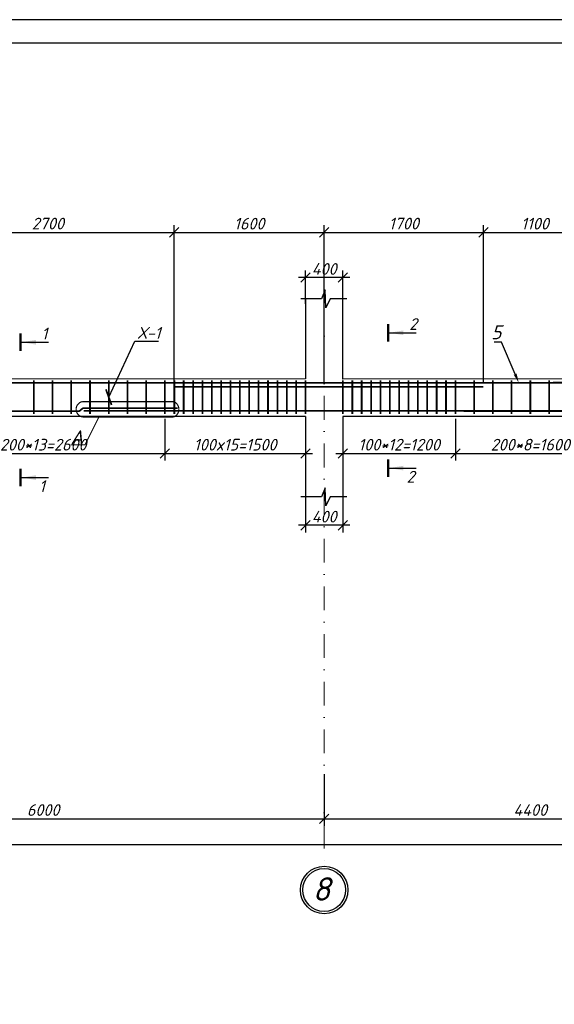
# Model space of a CAD drawing. Header units: millimetres. Extents: x -33345 to 4712671, y -3392 to 121473.
# Tile 550 of 656: x 2773628 to 2785042, y 65501 to 86501. Entities that reach past the tile are written whole.
import ezdxf
from ezdxf import colors
from ezdxf.entities.mleader import LeaderData, LeaderLine
from ezdxf.math import Vec2, Vec3

# ---------------------------------------------------------------- set-up
doc = ezdxf.new("R2010")
doc.units = ezdxf.units.MM
doc.linetypes.add('DASHDOTX2', pattern=[50.8, 25.4, -12.7, 0, -12.7])
doc.layers.add('0.25', color=7, linetype='Continuous', lineweight=25)
doc.layers.add('Лист', color=7, linetype='Continuous')
doc.styles.add('_text', font='isocpeui.ttf')
doc.styles.add('Arch-Dim', font='isocpeui.ttf', dxfattribs={"height": 200})
doc.styles.add('GOST 2.304', font='isocpeui.ttf')
doc.styles.add('Тохир', font='isocpeui.ttf', dxfattribs={"oblique": 2, "height": 250})
doc.dimstyles.new('Islom 94', dxfattribs={"dimtxt": 250, "dimasz": 200, "dimexe": 150, "dimexo": 100, "dimgap": 60, "dimtad": 1, "dimdec": 0, "dimtxsty": '_text', "dimblk": 'OBLIQUE', "dimcen": 0, "dimdle": 150, "dimadec": 0, "dimazin": 0, "dimtfac": 1, "dimtdec": 0, "dimtmove": 0, "dimatfit": 3, "dimfxl": 1, "dimarcsym": 0})

# ---------------------------------------------------------------- blocks, each defined once
blk = doc.blocks.new('*U327')
at = {"layer": '0.25', "color": 5, "linetype": 'Continuous', "lineweight": 25, "ltscale": 100}
blk.add_lwpolyline([(-125914, 0), (0, 0), (0, 42000), (-125914, 42000), (-125914, 0)], dxfattribs=at)
at = {"layer": '0.25', "color": 7, "linetype": 'Continuous', "lineweight": 30, "ltscale": 100}
blk.add_lwpolyline([(-123914, 500), (-500, 500), (-500, 41500), (-123914, 41500), (-123914, 500)], dxfattribs=at)
blk = doc.blocks.new('_Oblique')
at = {"color": 0, "linetype": 'ByBlock', "lineweight": -2}
blk.add_line((-0.5, -0.5), (0.5, 0.5), dxfattribs=at)
blk = doc.blocks.new('*D1349')
at = {"color": 0, "lineweight": -2, "ltscale": 10, "transparency": 16777216}
for p, q in [((2779729, 76322), (2779729, 75567)), ((2780529, 76322), (2780529, 75567)), ((2780679, 75717), (2779579, 75717))]:
    blk.add_line(p, q, dxfattribs=at)
at = {"layer": 'Defpoints', "color": 0, "ltscale": 10, "transparency": 16777216}
for p in [(2779729, 76422), (2780529, 76422), (2779729, 75717)]:
    blk.add_point(p, dxfattribs=at)
at = {"color": 0, "lineweight": -2, "ltscale": 10, "transparency": 16777216, "xscale": 200, "yscale": 200, "zscale": 200, "rotation": 180}
blk.add_blockref('_Oblique', (2779729, 75717), dxfattribs=at)
at = {"color": 0, "lineweight": -2, "ltscale": 10, "transparency": 16777216, "xscale": 200, "yscale": 200, "zscale": 200}
blk.add_blockref('_Oblique', (2780529, 75717), dxfattribs=at)
at = {"color": 0, "ltscale": 10, "transparency": 16777216, "insert": (2780129, 75902), "char_height": 250, "attachment_point": 5, "style": '_text'}
blk.add_mtext('400', dxfattribs=at)
blk = doc.blocks.new('*D1350')
at = {"color": 0, "lineweight": -2, "ltscale": 10, "transparency": 16777216}
for p, q in [((2779729, 80439), (2779729, 81150)), ((2780529, 80439), (2780529, 81150)), ((2780679, 81000), (2779579, 81000))]:
    blk.add_line(p, q, dxfattribs=at)
at = {"layer": 'Defpoints', "color": 0, "ltscale": 10, "transparency": 16777216}
for p in [(2779729, 81000), (2779729, 80339), (2780529, 80339)]:
    blk.add_point(p, dxfattribs=at)
at = {"color": 0, "lineweight": -2, "ltscale": 10, "transparency": 16777216, "xscale": 200, "yscale": 200, "zscale": 200, "rotation": 180}
blk.add_blockref('_Oblique', (2779729, 81000), dxfattribs=at)
at = {"color": 0, "lineweight": -2, "ltscale": 10, "transparency": 16777216, "xscale": 200, "yscale": 200, "zscale": 200}
blk.add_blockref('_Oblique', (2780529, 81000), dxfattribs=at)
at = {"color": 0, "ltscale": 10, "transparency": 16777216, "insert": (2780129, 81185), "char_height": 250, "attachment_point": 5, "style": '_text'}
blk.add_mtext('400', dxfattribs=at)
blk = doc.blocks.new('*D2859')
at = {"color": 0, "lineweight": -2, "ltscale": 10, "transparency": 16777216}
for p, q in [((2812929, 77052), (2812929, 68756)), ((2694129, 74194), (2694129, 68756)), ((2813079, 68906), (2693979, 68906))]:
    blk.add_line(p, q, dxfattribs=at)
at = {"layer": 'Defpoints', "color": 0, "ltscale": 10, "transparency": 16777216}
for p in [(2812929, 77152), (2694129, 74294, 1359241), (2694129, 68906)]:
    blk.add_point(p, dxfattribs=at)
at = {"color": 0, "lineweight": -2, "ltscale": 10, "transparency": 16777216, "xscale": 200, "yscale": 200, "zscale": 200, "rotation": 180}
blk.add_blockref('_Oblique', (2694129, 68906), dxfattribs=at)
at = {"color": 0, "lineweight": -2, "ltscale": 10, "transparency": 16777216, "xscale": 200, "yscale": 200, "zscale": 200}
blk.add_blockref('_Oblique', (2812929, 68906), dxfattribs=at)
at = {"color": 0, "ltscale": 10, "transparency": 16777216, "insert": (2753529, 69091), "char_height": 250, "attachment_point": 5, "style": '_text'}
blk.add_mtext('59400', dxfattribs=at)
blk = doc.blocks.new('*D1460')
at = {"color": 0, "lineweight": -2, "ltscale": 10, "transparency": 16777216}
for p, q in [((2776729, 77991), (2776729, 77102)), ((2779729, 77759), (2779729, 77102)), ((2776579, 77252), (2779879, 77252))]:
    blk.add_line(p, q, dxfattribs=at)
at = {"layer": 'Defpoints', "color": 0, "ltscale": 10, "transparency": 16777216}
for p in [(2776729, 78091), (2779729, 77859), (2779729, 77252)]:
    blk.add_point(p, dxfattribs=at)
at = {"color": 0, "lineweight": -2, "ltscale": 10, "transparency": 16777216, "xscale": 200, "yscale": 200, "zscale": 200, "rotation": 180}
blk.add_blockref('_Oblique', (2776729, 77252), dxfattribs=at)
at = {"color": 0, "lineweight": -2, "ltscale": 10, "transparency": 16777216, "xscale": 200, "yscale": 200, "zscale": 200}
blk.add_blockref('_Oblique', (2779729, 77252), dxfattribs=at)
at = {"color": 0, "ltscale": 10, "transparency": 16777216, "insert": (2778229, 77437), "char_height": 250, "attachment_point": 5, "style": '_text'}
blk.add_mtext('100x15=1500', dxfattribs=at)
blk = doc.blocks.new('*D1461')
at = {"color": 0, "lineweight": -2, "ltscale": 10, "transparency": 16777216}
for p, q in [((2771529, 77877), (2771529, 77102)), ((2776729, 77877), (2776729, 77102)), ((2771379, 77252), (2776879, 77252))]:
    blk.add_line(p, q, dxfattribs=at)
at = {"layer": 'Defpoints', "color": 0, "ltscale": 10, "transparency": 16777216}
for p in [(2771529, 77977, 1359241), (2776729, 77977, 1359241), (2776729, 77252)]:
    blk.add_point(p, dxfattribs=at)
at = {"color": 0, "lineweight": -2, "ltscale": 10, "transparency": 16777216, "xscale": 200, "yscale": 200, "zscale": 200, "rotation": 180}
blk.add_blockref('_Oblique', (2771529, 77252), dxfattribs=at)
at = {"color": 0, "lineweight": -2, "ltscale": 10, "transparency": 16777216, "xscale": 200, "yscale": 200, "zscale": 200}
blk.add_blockref('_Oblique', (2776729, 77252), dxfattribs=at)
at = {"color": 0, "ltscale": 10, "transparency": 16777216, "insert": (2774129, 77437), "char_height": 250, "attachment_point": 5, "style": '_text'}
blk.add_mtext('200*13=2600', dxfattribs=at)
blk = doc.blocks.new('*D2911')
at = {"color": 0, "lineweight": -2, "ltscale": 10, "transparency": 16777216}
for p, q in [((2780529, 77939), (2780529, 77102)), ((2782930, 77991), (2782930, 77102)), ((2780379, 77252), (2783080, 77252))]:
    blk.add_line(p, q, dxfattribs=at)
at = {"layer": 'Defpoints', "color": 0, "ltscale": 10, "transparency": 16777216}
for p in [(2780529, 78039, 1359241), (2782930, 78091, 1359241), (2782930, 77252)]:
    blk.add_point(p, dxfattribs=at)
at = {"color": 0, "lineweight": -2, "ltscale": 10, "transparency": 16777216, "xscale": 200, "yscale": 200, "zscale": 200, "rotation": 180}
blk.add_blockref('_Oblique', (2780529, 77252), dxfattribs=at)
at = {"color": 0, "lineweight": -2, "ltscale": 10, "transparency": 16777216, "xscale": 200, "yscale": 200, "zscale": 200}
blk.add_blockref('_Oblique', (2782930, 77252), dxfattribs=at)
at = {"color": 0, "ltscale": 10, "transparency": 16777216, "insert": (2781729, 77437), "char_height": 250, "attachment_point": 5, "style": '_text'}
blk.add_mtext('100*12=1200', dxfattribs=at)
blk = doc.blocks.new('*D1507')
at = {"color": 0, "lineweight": -2, "ltscale": 10, "transparency": 16777216}
for p, q in [((2782930, 77891), (2782930, 77102)), ((2786129, 77891), (2786129, 77102)), ((2782780, 77252), (2786279, 77252))]:
    blk.add_line(p, q, dxfattribs=at)
at = {"layer": 'Defpoints', "color": 0, "ltscale": 10, "transparency": 16777216}
for p in [(2782930, 77991), (2786129, 77991), (2786129, 77252)]:
    blk.add_point(p, dxfattribs=at)
at = {"color": 0, "lineweight": -2, "ltscale": 10, "transparency": 16777216, "xscale": 200, "yscale": 200, "zscale": 200, "rotation": 180}
blk.add_blockref('_Oblique', (2782930, 77252), dxfattribs=at)
at = {"color": 0, "lineweight": -2, "ltscale": 10, "transparency": 16777216, "xscale": 200, "yscale": 200, "zscale": 200}
blk.add_blockref('_Oblique', (2786129, 77252), dxfattribs=at)
at = {"color": 0, "ltscale": 10, "transparency": 16777216, "insert": (2784529, 77437), "char_height": 250, "attachment_point": 5, "style": '_text'}
blk.add_mtext('200*8=1600', dxfattribs=at)
blk = doc.blocks.new('*D2921')
at = {"color": 0, "lineweight": -2, "transparency": 16777216}
for p, q in [((2771529, 78773), (2771529, 82116)), ((2776929, 78769), (2776929, 82116)), ((2771379, 81966), (2777079, 81966))]:
    blk.add_line(p, q, dxfattribs=at)
at = {"layer": 'Defpoints', "color": 0, "transparency": 16777216}
for p in [(2776929, 81966), (2771529, 78673, 1359241), (2776929, 78669, 1359241)]:
    blk.add_point(p, dxfattribs=at)
at = {"color": 0, "lineweight": -2, "transparency": 16777216, "xscale": 200, "yscale": 200, "zscale": 200, "rotation": 180}
blk.add_blockref('_Oblique', (2771529, 81966), dxfattribs=at)
at = {"color": 0, "lineweight": -2, "transparency": 16777216, "xscale": 200, "yscale": 200, "zscale": 200}
blk.add_blockref('_Oblique', (2776929, 81966), dxfattribs=at)
at = {"color": 0, "lineweight": 0, "transparency": 16777216, "insert": (2774229, 82153), "char_height": 250, "attachment_point": 5, "style": '_text'}
blk.add_mtext('2700', dxfattribs=at)
blk = doc.blocks.new('*D2922')
at = {"color": 0, "lineweight": -2, "transparency": 16777216}
for p, q in [((2776929, 78769), (2776929, 82116)), ((2780129, 78771), (2780129, 82116)), ((2776779, 81966), (2780279, 81966))]:
    blk.add_line(p, q, dxfattribs=at)
at = {"layer": 'Defpoints', "color": 0, "transparency": 16777216}
for p in [(2780129, 81966), (2776929, 78669, 1359241), (2780129, 78671, 1359241)]:
    blk.add_point(p, dxfattribs=at)
at = {"color": 0, "lineweight": -2, "transparency": 16777216, "xscale": 200, "yscale": 200, "zscale": 200, "rotation": 180}
blk.add_blockref('_Oblique', (2776929, 81966), dxfattribs=at)
at = {"color": 0, "lineweight": -2, "transparency": 16777216, "xscale": 200, "yscale": 200, "zscale": 200}
blk.add_blockref('_Oblique', (2780129, 81966), dxfattribs=at)
at = {"color": 0, "lineweight": 0, "transparency": 16777216, "insert": (2778529, 82151), "char_height": 250, "attachment_point": 5, "style": '_text'}
blk.add_mtext('1600', dxfattribs=at)
blk = doc.blocks.new('*D2923')
at = {"color": 0, "lineweight": -2, "transparency": 16777216}
for p, q in [((2780129, 78771), (2780129, 82116)), ((2783529, 78773), (2783529, 82116)), ((2779979, 81966), (2783679, 81966))]:
    blk.add_line(p, q, dxfattribs=at)
at = {"layer": 'Defpoints', "color": 0, "transparency": 16777216}
for p in [(2783529, 81966), (2780129, 78671, 1359241), (2783529, 78673, 1359241)]:
    blk.add_point(p, dxfattribs=at)
at = {"color": 0, "lineweight": -2, "transparency": 16777216, "xscale": 200, "yscale": 200, "zscale": 200, "rotation": 180}
blk.add_blockref('_Oblique', (2780129, 81966), dxfattribs=at)
at = {"color": 0, "lineweight": -2, "transparency": 16777216, "xscale": 200, "yscale": 200, "zscale": 200}
blk.add_blockref('_Oblique', (2783529, 81966), dxfattribs=at)
at = {"color": 0, "lineweight": 0, "transparency": 16777216, "insert": (2781829, 82153), "char_height": 250, "attachment_point": 5, "style": '_text'}
blk.add_mtext('1700', dxfattribs=at)
blk = doc.blocks.new('*D2924')
at = {"color": 0, "lineweight": -2, "transparency": 16777216}
for p, q in [((2783529, 78773), (2783529, 82116)), ((2785730, 78769), (2785730, 82116)), ((2783379, 81966), (2785880, 81966))]:
    blk.add_line(p, q, dxfattribs=at)
at = {"layer": 'Defpoints', "color": 0, "transparency": 16777216}
for p in [(2785730, 81966), (2783529, 78673, 1359241), (2785730, 78669, 1359241)]:
    blk.add_point(p, dxfattribs=at)
at = {"color": 0, "lineweight": -2, "transparency": 16777216, "xscale": 200, "yscale": 200, "zscale": 200, "rotation": 180}
blk.add_blockref('_Oblique', (2783529, 81966), dxfattribs=at)
at = {"color": 0, "lineweight": -2, "transparency": 16777216, "xscale": 200, "yscale": 200, "zscale": 200}
blk.add_blockref('_Oblique', (2785730, 81966), dxfattribs=at)
at = {"color": 0, "lineweight": 0, "transparency": 16777216, "insert": (2784629, 82151), "char_height": 250, "attachment_point": 5, "style": '_text'}
blk.add_mtext('1100', dxfattribs=at)
blk = doc.blocks.new('_ArchTick')
at = {"color": 0, "linetype": 'ByBlock', "const_width": 0.15}
blk.add_lwpolyline([(-0.5, -0.5), (0.5, 0.5)], dxfattribs=at)
blk = doc.blocks.new('*D2939')
at = {"color": 0, "lineweight": -2, "ltscale": 10, "transparency": 16777216}
for p, q in [((2768129, 70474), (2768129, 69310)), ((2780129, 70407), (2780129, 69310)), ((2767979, 69460), (2780279, 69460))]:
    blk.add_line(p, q, dxfattribs=at)
at = {"layer": 'Defpoints', "color": 0, "ltscale": 10, "transparency": 16777216}
for p in [(2768129, 70574), (2780129, 70507), (2780129, 69460)]:
    blk.add_point(p, dxfattribs=at)
at = {"color": 0, "lineweight": -2, "ltscale": 10, "transparency": 16777216, "xscale": 200, "yscale": 200, "zscale": 200, "rotation": 180}
blk.add_blockref('_Oblique', (2768129, 69460), dxfattribs=at)
at = {"color": 0, "lineweight": -2, "ltscale": 10, "transparency": 16777216, "xscale": 200, "yscale": 200, "zscale": 200}
blk.add_blockref('_Oblique', (2780129, 69460), dxfattribs=at)
at = {"color": 0, "ltscale": 10, "transparency": 16777216, "insert": (2774129, 69645), "char_height": 250, "attachment_point": 5, "style": '_text'}
blk.add_mtext('6000', dxfattribs=at)
blk = doc.blocks.new('*D2940')
at = {"color": 0, "lineweight": -2, "ltscale": 10, "transparency": 16777216}
for p, q in [((2780129, 70407), (2780129, 69310)), ((2788929, 70407), (2788929, 69310)), ((2779979, 69460), (2789079, 69460))]:
    blk.add_line(p, q, dxfattribs=at)
at = {"layer": 'Defpoints', "color": 0, "ltscale": 10, "transparency": 16777216}
for p in [(2780129, 70507), (2788929, 70507), (2788929, 69460)]:
    blk.add_point(p, dxfattribs=at)
at = {"color": 0, "lineweight": -2, "ltscale": 10, "transparency": 16777216, "xscale": 200, "yscale": 200, "zscale": 200, "rotation": 180}
blk.add_blockref('_Oblique', (2780129, 69460), dxfattribs=at)
at = {"color": 0, "lineweight": -2, "ltscale": 10, "transparency": 16777216, "xscale": 200, "yscale": 200, "zscale": 200}
blk.add_blockref('_Oblique', (2788929, 69460), dxfattribs=at)
at = {"color": 0, "ltscale": 10, "transparency": 16777216, "insert": (2784529, 69645), "char_height": 250, "attachment_point": 5, "style": '_text'}
blk.add_mtext('4400', dxfattribs=at)

msp = doc.modelspace()

# ---------------------------------------------------------------- linework, layer by layer
at = {"color": 177, "ltscale": 10, "true_color": 0x293189}
for p, q in [((2779729.328, 80553.939), (2779729.328, 78841.039)), ((2779729.328, 80550.332), (2779729.328, 78841.039)), ((2779729.328, 78041.039), (2779729.328, 76324.533))]:
    msp.add_line(p, q, dxfattribs=at)
at = {"color": 1, "linetype": 'DASHDOTX2', "lineweight": 5, "ltscale": 20}
msp.add_line((2780129.483, 80510.221), (2780129.483, 68447.111), dxfattribs=at)
at = {"color": 177, "lineweight": 25, "ltscale": 10, "true_color": 0x293189}
for p, q in [((2780529.328, 78834.955), (2780529.328, 80550.332)), ((2779729.328, 78841.039), (2768529.328, 78834.955)), ((2788529.328, 78841.039), (2780529.328, 78834.955)), ((2779729.328, 78041.039), (2768529.328, 78038.644)), ((2788529.328, 78041.039), (2780529.328, 78038.644)), ((2780529.328, 78038.644), (2780529.328, 76324.533))]:
    msp.add_line(p, q, dxfattribs=at)
at = {"color": 116, "true_color": 0x136734}
for p, q in [((2781521.18, 79824.248), (2782092.888, 79824.248)), ((2773672.791, 79622.392), (2774244.499, 79622.393)), ((2781521.18, 76937.035), (2782092.888, 76937.035)), ((2773672.791, 76735.179), (2774244.499, 76735.18))]:
    msp.add_line(p, q, dxfattribs=at)
at = {"color": 7}
for points in [[(2780615.331, 80550.332), (2780257.925, 80550.332), (2780166.674, 80356.153), (2780157.891, 80549.22), (2780150.159, 80740.959), (2780068.397, 80550.332), (2779630.082, 80550.332)], [(2780615.331, 76324.533), (2780257.925, 76324.533), (2780166.674, 76130.353), (2780157.891, 76323.42), (2780150.159, 76515.16), (2780068.397, 76324.533), (2779630.082, 76324.533)]]:
    msp.add_lwpolyline(points, dxfattribs=at)
at = {"color": 116, "linetype": 'Continuous', "lineweight": 50, "ltscale": 100, "true_color": 0x136734}
for points in [[(2773647.791, 79437.668), (2773647.791, 79807.116)], [(2781496.181, 79639.524), (2781496.18, 80008.971)], [(2781496.181, 76752.311), (2781496.18, 77121.759)], [(2773647.791, 76550.455), (2773647.791, 76919.903)]]:
    msp.add_lwpolyline(points, dxfattribs=at)
at = {"ltscale": 100, "const_width": 36.895, "elevation": -1359241.496}
msp.add_lwpolyline([(2794039.531, 78695.24), (2792038.759, 78693.741), (2792038.759, 78693.741), (2792038.759, 78693.741), (2792038.759, 78693.741, -0.177499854), (2791999.978, 78707.94), (2791953.727, 78747.081, 0.177499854), (2791914.946, 78761.281), (2791859.978, 78760.683), (2771431.28, 78755.928)], format="xyb", dxfattribs=at)
at = {"color": 32, "ltscale": 100, "true_color": 0xcd6928, "const_width": 36.895}
for points in [[(2773929.328, 78810.129), (2773929.328, 78091.476)], [(2774329.328, 78810.129), (2774329.328, 78091.476)], [(2774729.328, 78810.129), (2774729.328, 78091.476)], [(2775129.328, 78810.129), (2775129.328, 78091.476)], [(2775529.328, 78810.129), (2775529.328, 78091.476)], [(2775929.328, 78810.129), (2775929.328, 78091.476)], [(2776329.328, 78810.129), (2776329.328, 78091.476)], [(2776729.328, 78810.129), (2776729.328, 78091.476)], [(2776929.328, 78810.129), (2776929.328, 78091.476)], [(2777129.328, 78810.129), (2777129.328, 78091.476)], [(2777329.328, 78810.129), (2777329.328, 78091.476)], [(2777329.328, 78810.129), (2777329.328, 78091.476)], [(2777529.328, 78810.129), (2777529.328, 78091.476)], [(2777729.328, 78810.129), (2777729.328, 78091.476)], [(2777929.328, 78810.129), (2777929.328, 78091.476)], [(2778129.328, 78810.129), (2778129.328, 78091.476)], [(2778329.328, 78810.129), (2778329.328, 78091.476)], [(2778529.328, 78810.129), (2778529.328, 78091.476)], [(2778729.328, 78810.129), (2778729.328, 78091.476)], [(2778929.328, 78810.129), (2778929.328, 78091.476)], [(2779129.328, 78810.129), (2779129.328, 78091.476)], [(2779329.328, 78810.129), (2779329.328, 78091.476)], [(2779529.328, 78810.129), (2779529.328, 78091.476)], [(2779729.328, 78810.129), (2779729.328, 78091.476)], [(2780529.638, 78810.129), (2780529.638, 78091.476)], [(2780729.638, 78810.129), (2780729.638, 78091.476)], [(2780929.638, 78810.129), (2780929.638, 78091.476)], [(2781129.638, 78810.129), (2781129.638, 78091.476)], [(2781329.638, 78810.129), (2781329.638, 78091.476)], [(2781529.638, 78810.129), (2781529.638, 78091.476)], [(2781729.638, 78810.129), (2781729.638, 78091.476)], [(2781929.638, 78810.129), (2781929.638, 78091.476)], [(2782129.638, 78810.129), (2782129.638, 78091.476)], [(2782329.638, 78810.129), (2782329.638, 78091.476)], [(2782529.638, 78810.129), (2782529.638, 78091.476)], [(2782729.638, 78810.129), (2782729.638, 78091.476)], [(2782929.638, 78810.129), (2782929.638, 78091.476)], [(2782929.638, 78810.129), (2782929.638, 78091.476)], [(2783329.638, 78810.129), (2783329.638, 78091.476)], [(2783329.638, 78810.129), (2783329.638, 78091.476)], [(2783729.638, 78810.129), (2783729.638, 78091.476)], [(2783729.638, 78810.129), (2783729.638, 78091.476)], [(2784129.638, 78810.129), (2784129.638, 78091.476)], [(2784129.638, 78810.129), (2784129.638, 78091.476)], [(2784529.638, 78810.129), (2784529.638, 78091.476)], [(2784529.638, 78810.129), (2784529.638, 78091.476)], [(2784929.638, 78810.129), (2784929.638, 78091.476)], [(2784929.638, 78810.129), (2784929.638, 78091.476)]]:
    msp.add_lwpolyline(points, dxfattribs=at)
at = {"color": 5, "ltscale": 100, "const_width": 36.895}
msp.add_lwpolyline([(2776929.328, 78668.616), (2783529.328, 78672.533)], dxfattribs=at)
at = {"color": 18, "true_color": 0x000000, "const_width": 25}
msp.add_lwpolyline([(2776918.745, 78028.795), (2774962.625, 78028.795, -0.795863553), (2774962.625, 78354.718), (2776918.745, 78354.718, -0.661963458), (2776918.745, 78028.795)], format="xyb", dxfattribs=at)
at = {"ltscale": 100, "const_width": 36.895}
for points in [[(2777002.347, 78215.906), (2775001.576, 78218.124), (2775001.576, 78218.124), (2775001.576, 78218.124), (2775001.576, 78218.124, 0.177499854), (2774962.789, 78203.938), (2774916.524, 78164.814, -0.177499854), (2774877.738, 78150.629), (2768209.747, 78151.277), (2755837.118, 78153.359)], [(2798812.661, 78215.906), (2796811.89, 78218.124), (2796811.89, 78218.124), (2796811.89, 78218.124), (2796811.89, 78218.124, 0.177499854), (2796773.103, 78203.938), (2796726.838, 78164.814, -0.177499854), (2796688.052, 78150.629), (2791395.908, 78151.277), (2774995.793, 78160.896)]]:
    msp.add_lwpolyline(points, format="xyb", dxfattribs=at)
at = {"color": 18, "true_color": 0x000000, "const_width": 25}
msp.add_lwpolyline([(2775320.091, 78028.795), (2775023.298, 77435.57), (2774718.487, 77434.555)], dxfattribs=at)
at = {"color": 18, "ltscale": 15, "true_color": 0x000000}
msp.add_circle((2780129.483, 67939.597), 507.514, dxfattribs=at)
at = {"color": 1, "lineweight": 30, "ltscale": 15}
msp.add_circle((2780129.483, 67939.597), 457.514, dxfattribs=at)
at = {"color": 116, "true_color": 0x136734}
for points in [[(2781521.18, 79824.248), (2781821.631, 79874.526), (2781821.631, 79773.97)], [(2773672.791, 79622.392), (2773973.241, 79672.671), (2773973.241, 79572.115)], [(2781521.18, 76937.035), (2781821.631, 76987.313), (2781821.631, 76886.757)], [(2773672.791, 76735.179), (2773973.241, 76785.458), (2773973.241, 76684.902)]]:
    msp.add_solid(points, dxfattribs=at)

# ---------------------------------------------------------------- block references
at = {"layer": 'Лист', "ltscale": 100, "transparency": 33554687}
msp.add_blockref('*U327', (2816119.017, 44501.326, 1359241.5), dxfattribs=at)

# ---------------------------------------------------------------- texts
at = {"color": 116, "true_color": 0x136734, "style": '_text'}
for s, p in [('2', (2781890.234, 76628.196)), ('1', (2774041.844, 76426.34))]:
    msp.add_text(s, height=250, dxfattribs=at).set_placement(p)
at = {"color": 116, "true_color": 0x136734, "char_height": 250, "width": 186.33523, "attachment_point": 1, "style": '_text'}
for s, insert in [('2', (2781943.655, 80135.151)), ('1', (2774095.266, 79933.296))]:
    msp.add_mtext(s, dxfattribs=dict(at, insert=insert))
at = {"color": 18, "true_color": 0x000000, "insert": (2774980.758, 77746.324), "char_height": 300, "width": 227.18182, "attachment_point": 3, "style": 'Arch-Dim'}
msp.add_mtext('A', dxfattribs=at)
at = {"insert": (2780259.156, 67711.611, 473082.499), "char_height": 500, "width": 146.99316, "attachment_point": 9, "style": 'GOST 2.304'}
msp.add_mtext('8', dxfattribs=at)

# ---------------------------------------------------------------- dimensions: what is measured, and where the dimension line sits
at = {"color": 154, "lineweight": 0}
for base, p1, p2, picture, middle in [((2776929.328, 81965.919, -1359241.496), (2771529.328, 78672.533), (2776929.328, 78668.616), '*D2921', (2774229.328, 82152.529, -1359241.496)), ((2780129.483, 81965.919, -1359241.496), (2776929.328, 78668.616), (2780129.483, 78670.515), '*D2922', (2778529.405, 82150.919, -1359241.496)), ((2783529.328, 81965.919, -1359241.496), (2780129.483, 78670.515), (2783529.328, 78672.533), '*D2923', (2781829.405, 82152.529, -1359241.496)), ((2785729.638, 81965.919, -1359241.496), (2783529.328, 78672.533), (2785729.638, 78668.616), '*D2924', (2784629.483, 82150.919, -1359241.496))]:
    dim = msp.add_linear_dim(base=base, p1=p1, p2=p2, dimstyle='Islom 94', override={"dimlfac": 0.5, "dimtmove": 1}, dxfattribs=at)
    dim.commit()
    dim.dimension.update_dxf_attribs({"geometry": picture, "text_midpoint": middle})
at = {"color": 177, "ltscale": 10, "true_color": 0x293189}
for base, p1, p2, text, picture, middle in [((2779729.328, 80999.817), (2780529.328, 80338.989), (2779729.328, 80338.989), '400', '*D1350', (2780129.328, 81184.817)), ((2776729.328, 77251.951, -1359241.496), (2771529.328, 77977.376), (2776729.328, 77977.376), '200*13=<>', '*D1461', (2774129.328, 77436.951, -1359241.496)), ((2782929.638, 77251.951, -1359241.496), (2780529.328, 78038.644), (2782929.638, 78091.476), '100*12=<>', '*D2911', (2781729.483, 77436.951, -1359241.496)), ((2786129.017, 77251.951, -1359241.496), (2782929.638, 77991.476, -1359241.496), (2786129.017, 77991.476, -1359241.496), '200*8=<>', '*D1507', (2784529.328, 77436.951, -1359241.496)), ((2779729.328, 75717.454), (2780529.328, 76421.806), (2779729.328, 76421.806), '400', '*D1349', (2780129.328, 75902.454))]:
    dim = msp.add_linear_dim(base=base, p1=p1, p2=p2, text=text, dimstyle='Islom 94', override={"dimlfac": 0.5}, dxfattribs=at)
    dim.commit()
    dim.dimension.update_dxf_attribs({"geometry": picture, "text_midpoint": middle})
dim = msp.add_linear_dim(base=(2779729.328, 77251.951), p1=(2776729.328, 78091.476), p2=(2779729.328, 77859.271), angle=180, text='100x15=<>', dimstyle='Islom 94', override={"dimlfac": 0.5}, dxfattribs=at)
dim.commit()
dim.dimension.update_dxf_attribs({"geometry": '*D1460', "text_midpoint": (2778229.328, 77436.951)})
for base, p1, p2, picture, middle in [((2694129.483, 68906.337, -1359241.496), (2812929.483, 77151.696, -1359241.496), (2694129.483, 74293.565), '*D2859', (2753529.483, 69091.337, -1359241.496)), ((2780129.483, 69459.503), (2768129.483, 70573.924), (2780129.483, 70507.061), '*D2939', (2774129.483, 69644.503)), ((2788929.483, 69459.503), (2780129.483, 70507.061), (2788929.483, 70507.061), '*D2940', (2784529.483, 69644.503))]:
    dim = msp.add_linear_dim(base=base, p1=p1, p2=p2, dimstyle='Islom 94', override={"dimlfac": 0.5}, dxfattribs=at)
    dim.commit()
    dim.dimension.update_dxf_attribs({"geometry": picture, "text_midpoint": middle})

# ---------------------------------------------------------------- leaders
at = {"lineweight": 25}
ml = msp.add_multileader_mtext('Standard', dxfattribs=at)
ml.set_content('Х-1', color=256, style='Тохир')
ml.set_leader_properties()
ml.set_arrow_properties(name='ARCHTICK')
ml.build(insert=Vec2(0, 0))
ml.multileader.update_dxf_attribs({"text_left_attachment_type": 6, "text_right_attachment_type": 6, "dogleg_length": 0.36, "arrow_head_size": 250})
ctx = ml.context
ctx.base_point, ctx.char_height, ctx.arrow_head_size, ctx.plane_origin = Vec3(2776084.502, 79645.892), 250, 250, Vec3(2756726.029, 75472.118)
ctx.left_attachment, ctx.right_attachment, ctx.text_align_type = 6, 6, 1
notes = []
notes.append((ctx, [(1, (1, 1, 0), (2776084.142, 79645.892), (1, 0), 0.36, [(0, [(2775529.328, 78450.802)], 0, [])])]))
ctx.mtext.insert, ctx.mtext.alignment, ctx.mtext.flow_direction = Vec3(2776389.551, 79945.892), 2, 5
at = {"color": 226, "lineweight": 25, "true_color": 0x691c66}
ml = msp.add_multileader_mtext('Standard', dxfattribs=at)
ml.set_content('5', color=(105, 28, 102), style='Тохир')
ml.set_leader_properties()
ml.build(insert=Vec2(0, 0))
ml.multileader.update_dxf_attribs({"text_left_attachment_type": 6, "text_right_attachment_type": 6, "dogleg_length": 0.36, "arrow_head_size": 200})
ctx = ml.context
ctx.base_point, ctx.char_height, ctx.arrow_head_size, ctx.plane_origin = Vec3(2783688.099, 79625.646, -1359241.496), 300, 200, Vec3(2761849.136, 75732.403, -1359241.496)
ctx.left_attachment, ctx.right_attachment, ctx.text_align_type = 6, 6, 1
notes.append((ctx, [(0, (1, 1, 0), (2783913.845, 79625.646, -1359241.496), (-1, 0), 0.36, [(0, [(2784283.931, 78756.816, -1359241.496)], 0, [])])]))
ctx.mtext.insert, ctx.mtext.width, ctx.mtext.alignment, ctx.mtext.flow_direction = Vec3(2783800.792, 79985.646, -1359241.496), 148.95385, 2, 5
for ctx, leaders in notes:
    for number, flags, end, landing, length, lines in leaders:
        leader = LeaderData()
        leader.index, (leader.has_last_leader_line, leader.has_dogleg_vector, leader.attachment_direction) = number, flags
        leader.last_leader_point, leader.dogleg_vector, leader.dogleg_length = Vec3(end), Vec3(landing), length
        for number, points, colour, breaks in lines:
            line = LeaderLine()
            line.index, line.vertices, line.color, line.breaks = number, Vec3.list(points), colors.encode_raw_color(colour), breaks
            leader.lines.append(line)
        ctx.leaders.append(leader)

doc.saveas('drawing.dxf')
